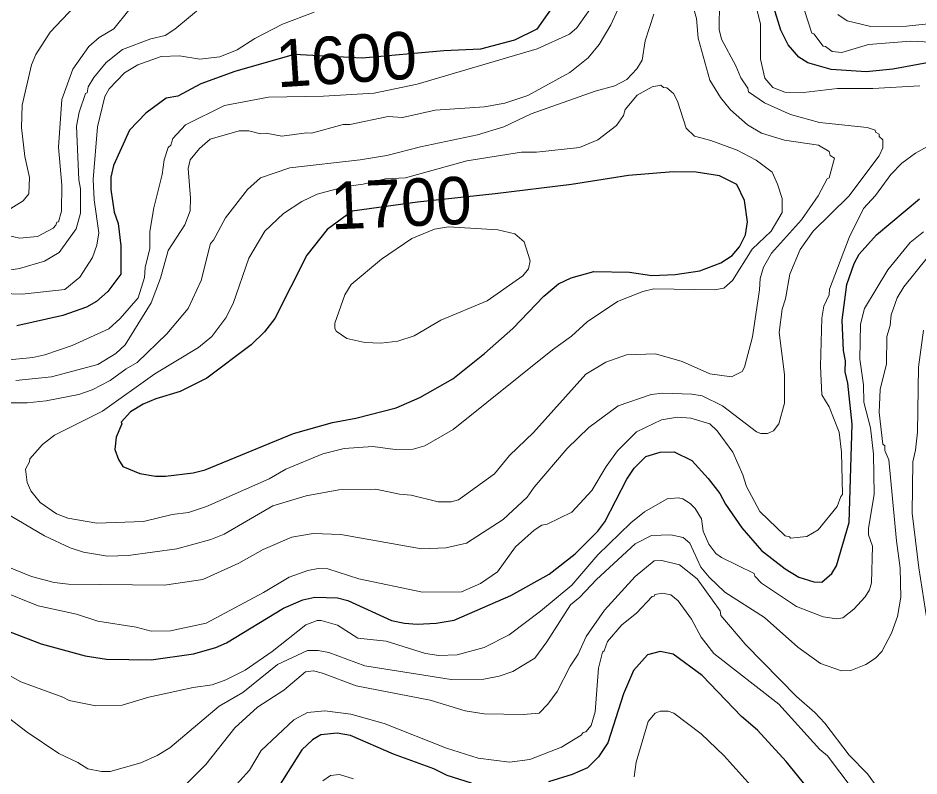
# Model space of a CAD drawing. Extents: x 598.3 to 623.2, y 6902.2 to 6930.1.
# Drawn here: x 611.602 to 613.12, y 6909.99 to 6911.267 of the extents above; entities that cross this region are included whole.
import ezdxf
from ezdxf.enums import TextEntityAlignment as Align

# ---------------------------------------------------------------- set-up
doc = ezdxf.new("R2010")
doc.units = 0
doc.header["$LTSCALE"] = 0.032
doc.layers.add('1', color=7, linetype='Continuous', lineweight=25)
doc.layers.add('2', color=7, linetype='Continuous', lineweight=13)
doc.layers.add('61', color=7, linetype='Continuous')

msp = doc.modelspace()

# ---------------------------------------------------------------- linework, layer by layer
at = {"layer": '1'}
for points in [[(612.4998, 6911.2825), (612.4754, 6911.2483), (612.4381, 6911.2298), (612.3808, 6911.2147), (612.3192, 6911.2122), (612.1816, 6911.1996), (612.0666, 6911.2057), (611.9669, 6911.1772), (611.9094, 6911.1563), (611.8708, 6911.1355), (611.8509, 6911.132), (611.817, 6911.107), (611.7896, 6911.0785), (611.7623, 6911.0186), (611.7581, 6910.9988), (611.7581, 6910.9784), (611.7637, 6910.9399), (611.7701, 6910.9208), (611.7749, 6910.8833), (611.775, 6910.8353), (611.7529, 6910.8064), (611.7337, 6910.7897), (611.717, 6910.7801), (611.6771, 6910.766), (611.5994, 6910.7483)], [(613.2248, 6911.2085), (613.0753, 6911.1809), (613.0304, 6911.1767), (612.9717, 6911.1806), (612.932, 6911.1915), (612.9169, 6911.2011), (612.8993, 6911.2219), (612.887, 6911.2469), (612.8751, 6911.2848)], [(612.4965, 6910.3299), (612.5401, 6910.364), (612.5786, 6910.4025), (612.5905, 6910.4183), (612.6274, 6910.4902), (612.6394, 6910.5086), (612.6591, 6910.5282), (612.6832, 6910.5355), (612.7068, 6910.5363), (612.7367, 6910.5217), (612.7642, 6910.4915), (612.7838, 6910.4657), (612.7935, 6910.4479), (612.8211, 6910.4083), (612.8543, 6910.3701), (612.8941, 6910.3388), (612.917, 6910.3252), (612.9423, 6910.317), (612.9561, 6910.3167), (612.9726, 6910.331), (612.9806, 6910.3443), (613.0021, 6910.4173), (613.0069, 6910.5829), (612.9997, 6910.6521), (612.995, 6910.6712), (612.9957, 6910.6896), (612.9925, 6910.7068), (612.9901, 6910.7583), (612.998, 6910.8179), (613.0105, 6910.8534), (613.0186, 6910.8692), (613.0481, 6910.9019), (613.1201, 6910.9627)], [(611.5509, 6910.2468), (611.6403, 6910.2126), (611.7144, 6910.1924), (611.7507, 6910.1866), (611.8259, 6910.1859), (611.8974, 6910.1959), (611.935, 6910.2067), (611.953, 6910.2145), (612.0488, 6910.2729), (612.0813, 6910.2866), (612.1017, 6910.291), (612.1396, 6910.2904), (612.1574, 6910.2857), (612.2309, 6910.2521), (612.2529, 6910.2473), (612.2741, 6910.2457), (612.306, 6910.2473), (612.3361, 6910.2525), (612.4321, 6910.2941), (612.4965, 6910.3299)], [(612.9299, 6909.9724), (612.8959, 6910.0145), (612.8473, 6910.067), (612.8207, 6910.0904), (612.7542, 6910.1593), (612.7054, 6910.195), (612.6835, 6910.1995), (612.6623, 6910.1938), (612.6383, 6910.1676), (612.6216, 6910.1282), (612.5953, 6910.046), (612.5794, 6910.0221), (612.5611, 6910.0037), (612.535, 6909.9922), (612.4954, 6909.9802)], [(612.3656, 6909.9778), (612.3246, 6909.9905), (612.3023, 6910.0019), (612.234, 6910.0269), (612.1616, 6910.058), (612.1393, 6910.0619), (612.1117, 6910.0594), (612.0978, 6910.051), (612.0797, 6910.0338), (612.0406, 6909.9718)]]:
    msp.add_lwpolyline(points, dxfattribs=at)
msp.add_lwpolyline([(612.5718, 6910.8398), (612.6317, 6910.839), (612.6696, 6910.8335), (612.7088, 6910.835), (612.7504, 6910.8414), (612.7854, 6910.8549), (612.805, 6910.867), (612.8169, 6910.8814), (612.8273, 6910.9017), (612.8306, 6910.9239), (612.8257, 6910.9597), (612.8125, 6910.9865), (612.7833, 6911.001), (612.7441, 6911.0075), (612.7056, 6911.0082), (612.6301, 6911.0018), (612.534, 6910.9864), (612.4056, 6910.971), (612.2748, 6910.9569), (612.1643, 6910.942), (612.1223, 6910.9109), (612.0883, 6910.8674), (612.0342, 6910.7608), (612.0168, 6910.7385), (611.9942, 6910.7166), (611.9194, 6910.6603), (611.8747, 6910.638), (611.8336, 6910.6254), (611.8122, 6910.6164), (611.791, 6910.6033), (611.7753, 6910.5859), (611.7763, 6910.5833), (611.7669, 6910.5611), (611.7645, 6910.5403), (611.7708, 6910.5233), (611.7783, 6910.5113), (611.8067, 6910.4995), (611.833, 6910.4951), (611.8501, 6910.495), (611.8967, 6910.5007), (611.9168, 6910.5061), (612.0659, 6910.5671), (612.1315, 6910.5857), (612.1707, 6910.5927), (612.2387, 6910.6102), (612.2783, 6910.6276), (612.3342, 6910.659), (612.3873, 6910.7016), (612.435, 6910.7438), (612.4873, 6910.7985), (612.5122, 6910.8194), (612.5336, 6910.8296)], close=True, dxfattribs=at)
at = {"layer": '2'}
for points in [[(612.8378, 6911.3161), (612.8524, 6911.2575), (612.8524, 6911.1979), (612.8598, 6911.1656), (612.8731, 6911.15), (612.8937, 6911.1423), (612.9251, 6911.1419), (612.9822, 6911.1482), (613.042, 6911.1483), (613.1209, 6911.1527)], [(612.7354, 6911.2987), (612.7446, 6911.2662), (612.7473, 6911.2331), (612.7674, 6911.1623), (612.7852, 6911.1334), (612.8019, 6911.1123), (612.8308, 6911.0871), (612.854, 6911.0733), (612.8931, 6911.0614), (612.9502, 6911.0528), (612.9682, 6911.0421), (612.9699, 6911.0358), (612.9769, 6911.0308), (612.9682, 6910.9981), (612.965, 6910.996), (612.9494, 6910.9676), (612.9218, 6910.9271), (612.8709, 6910.8712), (612.8578, 6910.8474), (612.8517, 6910.8285), (612.8509, 6910.8094), (612.8391, 6910.7297), (612.8256, 6910.6791), (612.8215, 6910.6716), (612.8038, 6910.6626), (612.7673, 6910.6675), (612.7203, 6910.6886), (612.6757, 6910.7013), (612.6266, 6910.6998), (612.592, 6910.6874), (612.5582, 6910.667), (612.4701, 6910.5685), (612.4294, 6910.5301), (612.4041, 6910.4993), (612.3435, 6910.4555), (612.3316, 6910.4521), (612.3095, 6910.4521), (612.2642, 6910.4634), (612.244, 6910.4651), (612.2046, 6910.4731), (612.1421, 6910.4724), (612.0872, 6910.4618), (612.0311, 6910.4449), (611.9488, 6910.3973), (611.9262, 6910.3883), (611.8692, 6910.3729), (611.7869, 6910.3615), (611.7523, 6910.3606), (611.7118, 6910.3668), (611.6892, 6910.3744), (611.646, 6910.3944), (611.5554, 6910.4478)], [(611.8301, 6910.9473), (611.8446, 6911.0035), (611.848, 6911.0282), (611.8543, 6911.049), (611.8592, 6911.053), (611.8626, 6911.064), (611.8839, 6911.0872), (611.9493, 6911.1199), (612.0238, 6911.1337), (612.116, 6911.1354), (612.2015, 6911.1408), (612.2739, 6911.1556), (612.476, 6911.2151), (612.5305, 6911.2402), (612.5428, 6911.2506), (612.573, 6911.293)], [(612.8745, 6910.5715), (612.8833, 6910.5836), (612.8929, 6910.6179), (612.8929, 6910.6666), (612.8839, 6910.7375), (612.8888, 6910.7765), (612.8944, 6910.794), (612.9019, 6910.8353), (612.9195, 6910.8769), (612.9413, 6910.9079), (613.0012, 6910.9669), (613.0522, 6911.0347), (613.0588, 6911.0483), (613.0588, 6911.0622), (613.0526, 6911.0673), (613.0522, 6911.0714), (613.0461, 6911.0746), (613.0455, 6911.078), (613.0323, 6911.0825), (612.9519, 6911.0913), (612.9032, 6911.1049), (612.8592, 6911.1243), (612.8325, 6911.1427), (612.8312, 6911.149), (612.8195, 6911.1664), (612.8109, 6911.1869), (612.7869, 6911.2314), (612.7829, 6911.2476), (612.7836, 6911.2937)], [(612.1007, 6911.277), (612.047, 6911.2567), (612.0006, 6911.2327), (611.9707, 6911.2137), (611.9414, 6911.2017), (611.9077, 6911.1976), (611.8737, 6911.2033), (611.843, 6911.2025), (611.8035, 6911.1884), (611.7808, 6911.1748), (611.7551, 6911.1479), (611.7476, 6911.1348), (611.7353, 6911.0841), (611.728, 6910.9953), (611.7297, 6910.9611), (611.7378, 6910.905), (611.7344, 6910.8847), (611.7269, 6910.8635), (611.7057, 6910.8305), (611.6803, 6910.81), (611.6083, 6910.8019), (611.504, 6910.8051)], [(611.5651, 6910.9053), (611.6039, 6910.8962), (611.6344, 6910.899), (611.6607, 6910.9133), (611.6655, 6910.9182), (611.6667, 6910.9231), (611.6695, 6910.924), (611.6748, 6910.9417), (611.6754, 6910.9856), (611.6697, 6911.0497), (611.6755, 6911.1299), (611.6938, 6911.181), (611.7211, 6911.2192), (611.738, 6911.2345), (611.763, 6911.2488), (611.7883, 6911.2807)], [(611.5736, 6910.6188), (611.6169, 6910.6189), (611.6488, 6910.6223), (611.7041, 6910.6327), (611.7262, 6910.6406), (611.757, 6910.6561), (611.7839, 6910.6763), (611.8023, 6910.6867), (611.8521, 6910.7348), (611.8883, 6910.7776), (611.9099, 6910.8247), (611.9257, 6910.887), (611.9309, 6910.8926), (611.9513, 6910.9303), (611.9884, 6910.9782), (612.0102, 6910.998), (612.0597, 6911.0147), (612.1781, 6911.0284), (612.2231, 6911.0357), (612.2795, 6911.0502), (612.3759, 6911.0706), (612.4202, 6911.0839), (612.4661, 6911.1057), (612.5741, 6911.1438), (612.6072, 6911.153), (612.6272, 6911.1635), (612.6441, 6911.1817), (612.6533, 6911.1963), (612.6583, 6911.229), (612.6727, 6911.2738)], [(611.582, 6910.9417), (611.61, 6910.959), (611.6195, 6910.9712), (611.6211, 6910.9985), (611.6132, 6911.0341), (611.6075, 6911.0825), (611.6083, 6911.1202), (611.6245, 6911.1882), (611.6317, 6911.2056), (611.6555, 6911.2435), (611.6967, 6911.2869)], [(611.912, 6911.2869), (611.866, 6911.2487), (611.8492, 6911.2378), (611.8252, 6911.2324), (611.7775, 6911.2142), (611.7503, 6911.1924), (611.7293, 6911.1672), (611.72, 6911.1512), (611.7183, 6911.1412), (611.7151, 6911.1399), (611.7045, 6911.1086), (611.6998, 6911.0849), (611.7038, 6910.9948), (611.707, 6910.9794), (611.707, 6910.9384), (611.6995, 6910.9122), (611.6711, 6910.8721), (611.646, 6910.8573), (611.6041, 6910.8453), (611.5862, 6910.8424)], [(612.612, 6911.2813), (612.6005, 6911.2557), (612.5806, 6911.2228), (612.562, 6911.2003), (612.5314, 6911.1755), (612.4607, 6911.1365), (612.4217, 6911.1238), (612.3876, 6911.1176), (612.3042, 6911.1118), (612.2496, 6911.0998), (612.2252, 6911.1013), (612.1607, 6911.0877), (612.1493, 6911.0875), (612.0958, 6911.0731), (612.0874, 6911.0738), (612.0461, 6911.0682), (612.0195, 6911.073), (612.01, 6911.0722), (611.9906, 6911.077), (611.9739, 6911.077), (611.9254, 6911.0631), (611.9071, 6911.0473), (611.8916, 6911.0282), (611.8884, 6911.0137), (611.8923, 6910.9635), (611.8915, 6910.9421), (611.8826, 6910.9185), (611.8546, 6910.8753), (611.8414, 6910.8288), (611.8257, 6910.7875), (611.7818, 6910.7165), (611.7665, 6910.7021), (611.7359, 6910.6835), (611.6581, 6910.6627), (611.5979, 6910.6561)], [(613.2321, 6911.2219), (613.1053, 6911.2284), (613.0343, 6911.2227), (612.9895, 6911.209), (612.9732, 6911.2107), (612.9622, 6911.2192), (612.9583, 6911.2198), (612.9423, 6911.2403), (612.939, 6911.2416), (612.9261, 6911.2816)], [(613.1612, 6911.26), (613.0987, 6911.2536), (613.0385, 6911.2528), (612.9984, 6911.2627), (612.9826, 6911.2731)], [(613.1566, 6911.0635), (613.1137, 6911.0397), (613.0904, 6911.0226), (613.072, 6911.0035), (613.0462, 6910.9683), (613.0262, 6910.946), (613.0019, 6910.8976), (612.9686, 6910.8104), (612.968, 6910.8008), (612.9592, 6910.7814), (612.9559, 6910.7612), (612.9537, 6910.6803), (612.9561, 6910.6322), (612.9681, 6910.6122), (612.9851, 6910.5695), (612.9892, 6910.5355), (612.9909, 6910.464), (612.9877, 6910.4608), (612.9818, 6910.4438), (612.9497, 6910.4045), (612.9304, 6910.3937), (612.9029, 6910.3907), (612.9013, 6910.3931), (612.894, 6910.3946), (612.8513, 6910.4356), (612.8288, 6910.4775)], [(611.5865, 6910.691), (611.6266, 6910.695), (611.6467, 6910.6995), (611.6927, 6910.7153), (611.7543, 6910.7432), (611.7736, 6910.7607), (611.8041, 6910.7954), (611.8146, 6910.8301), (611.8155, 6910.8466), (611.8235, 6910.8787), (611.8239, 6910.9075), (611.8301, 6910.9473)], [(611.6879, 6910.117), (611.7329, 6910.108), (611.7769, 6910.109), (611.8219, 6910.1226), (611.8967, 6910.1389), (611.9288, 6910.1437), (611.9518, 6910.1519), (611.9841, 6910.1681), (612.0297, 6910.1999), (612.0863, 6910.2444), (612.1053, 6910.2521), (612.1125, 6910.2521), (612.1396, 6910.2439), (612.1739, 6910.2221), (612.2218, 6910.2173), (612.2882, 6910.1964), (612.3103, 6910.1931), (612.3413, 6910.1938), (612.3868, 6910.2067), (612.4289, 6910.2277), (612.4817, 6910.2676), (612.5345, 6910.3114), (612.5782, 6910.3625), (612.6338, 6910.4163), (612.6573, 6910.4351), (612.6952, 6910.457), (612.7139, 6910.4585), (612.7215, 6910.4568), (612.7338, 6910.4493), (612.7422, 6910.4409), (612.7529, 6910.4233), (612.7561, 6910.4025), (612.7655, 6910.3807), (612.7775, 6910.3651), (612.7869, 6910.3579), (612.8418, 6910.3314), (612.8428, 6910.3268), (612.8544, 6910.3151), (612.9134, 6910.2755), (612.9583, 6910.2579), (612.9805, 6910.2547), (612.9912, 6910.2563), (613.0099, 6910.2711), (613.0287, 6910.2916), (613.036, 6910.3038), (613.0394, 6910.3154), (613.041, 6910.3771), (613.0346, 6910.3961), (613.0345, 6910.4076), (613.0442, 6910.464), (613.0426, 6910.5325), (613.0376, 6910.5766), (613.0266, 6910.6196), (613.0258, 6910.6489), (613.02, 6910.6923), (613.021, 6910.7513), (613.0277, 6910.7777), (613.0668, 6910.8429), (613.1045, 6910.8887), (613.1269, 6910.907)], [(612.4353, 6910.1662), (612.4721, 6910.1884), (612.4924, 6910.216), (612.5323, 6910.2786), (612.5482, 6910.2912), (612.5763, 6910.321), (612.6416, 6910.3812), (612.6687, 6910.3954), (612.7016, 6910.3962), (612.7224, 6910.392), (612.7334, 6910.3825), (612.7521, 6910.3416), (612.766, 6910.3248), (612.7922, 6910.2995), (612.8595, 6910.2572), (612.9152, 6910.2072), (612.9538, 6910.1793), (612.989, 6910.1672), (613.0045, 6910.1678), (613.0299, 6910.1779), (613.0461, 6910.1884), (613.0571, 6910.1997), (613.0732, 6910.2306), (613.0831, 6910.2586), (613.0888, 6910.291), (613.0879, 6910.3402), (613.0816, 6910.386), (613.0685, 6910.5225), (613.0621, 6910.5382), (613.0619, 6910.546), (613.0587, 6910.5493), (613.0523, 6910.6024), (613.054, 6910.641), (613.0645, 6910.6842), (613.0654, 6910.7303), (613.0709, 6910.7492), (613.0726, 6910.7668), (613.0829, 6910.7956), (613.0941, 6910.8141), (613.1334, 6910.8633)], [(613.1269, 6910.7414), (613.1188, 6910.679), (613.1171, 6910.5693), (613.1138, 6910.5387), (613.1091, 6910.5194), (613.1083, 6910.433), (613.1194, 6910.3406), (613.1333, 6910.2508)], [(611.5633, 6910.3507), (611.6244, 6910.3258), (611.6627, 6910.3159), (611.6867, 6910.3129), (611.8486, 6910.3113), (611.9129, 6910.321), (611.9736, 6910.3483), (612.0144, 6910.3718), (612.063, 6910.3922), (612.0986, 6910.3987), (612.1455, 6910.3971), (612.2815, 6910.3729), (612.3222, 6910.3744), (612.3574, 6910.3823), (612.4191, 6910.422), (612.4596, 6910.46), (612.471, 6910.4765), (612.5269, 6910.5418), (612.5632, 6910.5774), (612.6126, 6910.6139), (612.6682, 6910.6325), (612.6881, 6910.635), (612.737, 6910.6334), (612.7543, 6910.6303), (612.7887, 6910.6139), (612.8456, 6910.5701), (612.8532, 6910.5671), (612.8642, 6910.567), (612.8745, 6910.5715)], [(612.7794, 6910.5713), (612.7669, 6910.5833), (612.7353, 6910.5929), (612.7128, 6910.5946), (612.6859, 6910.5901), (612.6433, 6910.5697), (612.6116, 6910.5376), (612.5925, 6910.5112), (612.5682, 6910.4708), (612.5345, 6910.4345), (612.4931, 6910.4144), (612.4839, 6910.4123), (612.4709, 6910.4041), (612.4398, 6910.3762), (612.4096, 6910.334), (612.381, 6910.314), (612.3486, 6910.3001), (612.2832, 6910.2996), (612.1758, 6910.3224), (612.1234, 6910.3388), (612.1072, 6910.3397), (612.0898, 6910.3361), (612.0583, 6910.325), (612.0152, 6910.299), (611.9184, 6910.2477), (611.8582, 6910.2344), (611.8261, 6910.2342), (611.8007, 6910.2409), (611.736, 6910.251), (611.7003, 6910.2628), (611.6353, 6910.2766), (611.5683, 6910.3037)], [(612.8288, 6910.4775), (612.823, 6910.4972), (612.8061, 6910.5358), (612.7794, 6910.5713)], [(613.0637, 6909.951), (613.0327, 6909.9933), (613.0017, 6910.0252), (612.9607, 6910.0791), (612.9443, 6910.0971), (612.9129, 6910.1236), (612.8275, 6910.2107), (612.7856, 6910.2606), (612.7843, 6910.2683), (612.7459, 6910.3223), (612.7159, 6910.3459), (612.6865, 6910.3533), (612.6734, 6910.3524), (612.6411, 6910.3258), (612.5897, 6910.2696), (612.5587, 6910.2249), (612.5455, 6910.1953), (612.532, 6910.1748), (612.5099, 6910.1322), (612.4943, 6910.111), (612.4797, 6910.0959), (612.4527, 6910.0936), (612.3868, 6910.0944), (612.3549, 6910.0999), (612.2961, 6910.1179), (612.1715, 6910.1416), (612.1148, 6910.1632), (612.0994, 6910.167), (612.0861, 6910.1655), (612.0495, 6910.1343), (612.005, 6910.1056), (611.967, 6910.071), (611.9182, 6910.0093), (611.8519, 6909.9429)], [(613.007, 6909.9688), (612.9651, 6910.0237), (612.9527, 6910.0346), (612.8836, 6910.1109), (612.7741, 6910.1963), (612.7527, 6910.2236), (612.7365, 6910.2541), (612.7139, 6910.2853), (612.7016, 6910.295), (612.6875, 6910.2982), (612.6746, 6910.2958), (612.6733, 6910.2927), (612.6702, 6910.2924), (612.6435, 6910.2643), (612.6188, 6910.2444), (612.5948, 6910.2163), (612.5893, 6910.2006), (612.5862, 6910.1984), (612.5797, 6910.1715), (612.5739, 6910.0982), (612.5671, 6910.075), (612.5584, 6910.0644), (612.5536, 6910.0633), (612.5505, 6910.0588), (612.5171, 6910.0387), (612.4637, 6910.0176), (612.4297, 6910.0134), (612.377, 6910.0199), (612.3232, 6910.037), (612.2184, 6910.0782), (612.1625, 6910.0942), (612.1182, 6910.0999), (612.0891, 6910.0967), (612.0665, 6910.0843), (612.0112, 6910.0326), (611.9913, 6909.9999), (611.9427, 6909.9455)], [(611.5146, 6910.1419), (611.617, 6910.0639), (611.6701, 6910.0278), (611.7024, 6910.0124), (611.7189, 6910.0019), (611.7421, 6909.9972), (611.7569, 6909.9972), (611.8085, 6910.0123), (611.8358, 6910.0244), (611.8574, 6910.0375), (611.9402, 6910.1074), (611.9802, 6910.1304), (612.0387, 6910.1776), (612.0891, 6910.2011), (612.1072, 6910.2011), (612.125, 6910.1979), (612.1861, 6910.1757), (612.3314, 6910.1527), (612.3861, 6910.1533), (612.4123, 6910.1583), (612.4353, 6910.1662)], [(611.5502, 6910.1792), (611.6061, 6910.1488), (611.6769, 6910.123), (611.6879, 6910.117)], [(612.8361, 6909.9739), (612.7905, 6910.0243), (612.7525, 6910.0607), (612.7067, 6910.0959), (612.6968, 6910.099), (612.6832, 6910.0991), (612.675, 6910.0957), (612.6635, 6910.0815), (612.6429, 6910.0131), (612.6395, 6909.9884)], [(612.1666, 6909.9851), (612.1431, 6909.9922), (612.1278, 6909.9906), (612.1151, 6909.9818)]]:
    msp.add_lwpolyline(points, dxfattribs=at)
for points in [[(612.5782, 6911.0617), (612.61, 6911.0863), (612.6217, 6911.1032), (612.6246, 6911.1128), (612.6449, 6911.1373), (612.6698, 6911.1513), (612.6845, 6911.1539), (612.6893, 6911.1501), (612.6947, 6911.1498), (612.7057, 6911.1403), (612.7125, 6911.127), (612.7275, 6911.0816), (612.7413, 6911.068), (612.7688, 6911.0609), (612.813, 6911.0445), (612.8454, 6911.0275), (612.8724, 6911.0076), (612.8814, 6910.9875), (612.8888, 6910.9629), (612.8888, 6910.9397), (612.8703, 6910.9083), (612.8382, 6910.8775), (612.8051, 6910.8249), (612.7906, 6910.8119), (612.7748, 6910.8092), (612.6728, 6910.8107), (612.6541, 6910.8066), (612.6113, 6910.7893), (612.5604, 6910.755), (612.5339, 6910.7309), (612.5021, 6910.7081), (612.3348, 6910.5739), (612.2872, 6910.5463), (612.2675, 6910.5404), (612.2368, 6910.5403), (612.1995, 6910.5452), (612.1509, 6910.542), (612.115, 6910.533), (612.0529, 6910.5069), (612.0249, 6910.4908), (611.9189, 6910.4439), (611.889, 6910.4341), (611.8611, 6910.4303), (611.8128, 6910.419), (611.7343, 6910.4158), (611.6852, 6910.4244), (611.6665, 6910.4318), (611.639, 6910.4505), (611.623, 6910.4705), (611.6168, 6910.4847), (611.6141, 6910.5067), (611.621, 6910.5192), (611.6214, 6910.5242), (611.6426, 6910.5485), (611.6629, 6910.5641), (611.7437, 6910.6048), (611.8321, 6910.6677), (611.9059, 6910.7118), (611.9282, 6910.7307), (611.9514, 6910.7622), (611.9642, 6910.7859), (611.9902, 6910.8623), (612.0172, 6910.908), (612.0486, 6910.9378), (612.08, 6910.9579), (612.1053, 6910.9702), (612.1541, 6910.9832), (612.1828, 6910.9871), (612.2205, 6910.9962), (612.2545, 6910.9978), (612.3576, 6911.0268), (612.4501, 6911.0414), (612.4749, 6911.041), (612.5474, 6911.0492)], [(612.4387, 6910.9038), (612.4099, 6910.9103), (612.3266, 6910.9151), (612.3031, 6910.9112), (612.2653, 6910.8956), (612.2141, 6910.8608), (612.163, 6910.8182), (612.152, 6910.8005), (612.1353, 6910.753), (612.1353, 6910.7446), (612.1378, 6910.7396), (612.1556, 6910.727), (612.1861, 6910.7205), (612.2127, 6910.7193), (612.2416, 6910.7225), (612.2688, 6910.7314), (612.3138, 6910.7583), (612.3921, 6910.7909), (612.4521, 6910.833), (612.4615, 6910.8444), (612.4646, 6910.858), (612.4541, 6910.89)]]:
    msp.add_lwpolyline(points, close=True, dxfattribs=at)

# ---------------------------------------------------------------- texts
at = {"layer": '61'}
for s, rotation, p in [('1600', 3.731, (612.1571, 6911.1579)), ('1700', 2.386, (612.2484, 6910.9158))]:
    msp.add_text(s, height=0.08, rotation=rotation, dxfattribs=at).set_placement(p, align=Align.CENTER)

doc.saveas('drawing.dxf')
